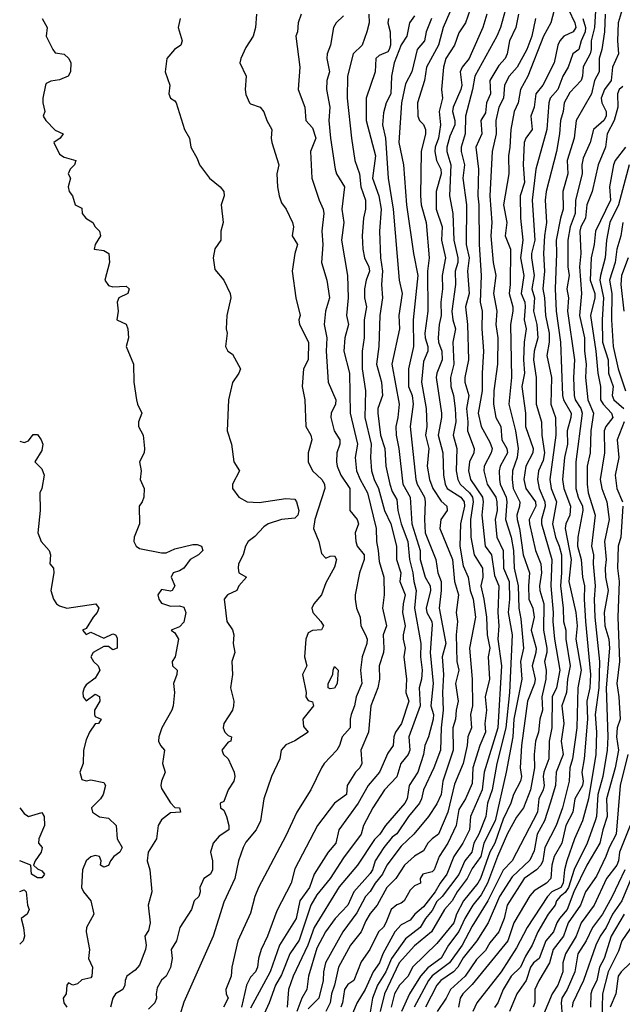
# Model space of a CAD drawing. Header units: metres. Extents: x -51132 to -49532, y -231222 to -229437.
# Tile 322 of 656: x -51132 to -51064, y -229773 to -229662. Entities that reach past the tile are written whole.
import ezdxf

# ---------------------------------------------------------------- set-up
doc = ezdxf.new("R2010")
doc.units = ezdxf.units.M
for name, color, linetype in [('CONTOUR_HALF', 8, 'Continuous'), ('CONTOUR_INDEX', 1, 'Continuous'), ('CONTOUR_INTER', 3, 'Continuous')]:
    doc.layers.add(name, color=color, linetype=linetype)

msp = doc.modelspace()

# ---------------------------------------------------------------- linework, layer by layer
at = {"layer": 'CONTOUR_HALF'}
for points, elevation in [([(-51080.82, -229661.26), (-51081.34, -229662.76), (-51082.08, -229663.89), (-51082.56, -229665.26), (-51083.54, -229666.76), (-51083.82, -229667.76), (-51084.03, -229670.26), (-51083.93, -229671.26), (-51084.3, -229672.76), (-51084.15, -229674.26), (-51084.39, -229675.76), (-51084.76, -229676.76), (-51084.79, -229677.26), (-51084.61, -229678.26), (-51084.11, -229679.26), (-51084.06, -229679.76), (-51084.63, -229681.76), (-51084.65, -229683.76), (-51083.97, -229685.76), (-51084.02, -229687.26), (-51083.58, -229689.26), (-51083.96, -229691.26), (-51083.94, -229692.76), (-51084.13, -229694.26), (-51084.07, -229695.76), (-51084.31, -229696.76), (-51084.42, -229698.26), (-51084.37, -229698.76), (-51083.99, -229699.76), (-51083.96, -229700.76), (-51084.56, -229702.26), (-51084.62, -229702.76), (-51084.02, -229706.76), (-51084.02, -229707.26), (-51084.42, -229709.26), (-51083.9, -229711.26), (-51083.8, -229713.76), (-51083.64, -229714.76), (-51083.41, -229715.26), (-51081.86, -229716.26), (-51081.47, -229716.76), (-51081.43, -229717.26), (-51081.89, -229719.26), (-51081.98, -229721.76), (-51081.58, -229723.97), (-51081.02, -229725.26), (-51080.82, -229726.76), (-51080.48, -229727.76), (-51080.21, -229729.76), (-51080.87, -229733.26), (-51080.58, -229736.76), (-51080.53, -229739.76), (-51080.78, -229740.76), (-51080.64, -229742.26), (-51081.08, -229743.26), (-51081.15, -229744.26), (-51081.58, -229746.26), (-51082.58, -229748.6), (-51083.31, -229751.76), (-51084.36, -229754.26), (-51085.1, -229754.76), (-51085.56, -229755.26), (-51086.08, -229756.12), (-51087.08, -229756.73), (-51088.21, -229757.76), (-51089.17, -229759.26), (-51090.19, -229760.26), (-51091.27, -229762.26), (-51092.08, -229763.19), (-51092.58, -229764.01), (-51093.11, -229765.26), (-51094.3, -229766.76), (-51095.64, -229769.26), (-51096.09, -229771.26), (-51096.44, -229772.26), (-51096.57, -229773.26), (-51097.08, -229774.25)], 62.5), ([(-51076.81, -229661.26), (-51077.38, -229663.26), (-51077.8, -229664.26), (-51080.28, -229668.76), (-51080.54, -229670.26), (-51081.35, -229673.26), (-51081.36, -229675.26), (-51081.82, -229676.76), (-51081.83, -229677.26), (-51081.46, -229678.76), (-51081.65, -229680.26), (-51081.23, -229683.26), (-51081.25, -229687.76), (-51080.91, -229689.26), (-51081.11, -229690.76), (-51080.93, -229693.26), (-51081.34, -229694.76), (-51081.09, -229696.76), (-51080.98, -229700.76), (-51081.42, -229702.76), (-51081.42, -229703.26), (-51080.96, -229704.76), (-51081.21, -229706.26), (-51081.06, -229707.76), (-51081.12, -229708.76), (-51080.37, -229710.76), (-51080.4, -229711.26), (-51080.89, -229712.26), (-51080.98, -229713.26), (-51080.76, -229714.26), (-51079.4, -229716.26), (-51079.34, -229716.76), (-51079.49, -229718.26), (-51079.11, -229721.76), (-51078.4, -229722.76), (-51078.08, -229725.06), (-51077.59, -229726.26), (-51077.7, -229729.26), (-51077.56, -229730.76), (-51077.69, -229732.26), (-51077.29, -229735.26), (-51077.68, -229742.26), (-51079.21, -229747.26), (-51079.47, -229749.26), (-51080.75, -229752.26), (-51080.88, -229753.76), (-51081.64, -229755.26), (-51082.64, -229756.76), (-51083.44, -229758.76), (-51084.2, -229759.76), (-51084.76, -229760.76), (-51086.08, -229762.44), (-51087.03, -229763.26), (-51087.58, -229763.95), (-51088.58, -229764.49), (-51089.31, -229765.26), (-51090.65, -229767.76), (-51091.01, -229768.76), (-51091.75, -229769.76), (-51092.65, -229771.76), (-51093.58, -229773.3), (-51094.58, -229775.76)], 61.5), ([(-51069.71, -229661.26), (-51069, -229662.76), (-51068.9, -229663.26), (-51069.19, -229663.76), (-51070.23, -229664.26), (-51070.7, -229664.76), (-51070.93, -229665.26), (-51071.34, -229667.26), (-51072.63, -229669.76), (-51073.4, -229670.76), (-51073.59, -229672.26), (-51073.98, -229673.26), (-51073.81, -229674.76), (-51074.52, -229675.76), (-51074.72, -229676.26), (-51074.85, -229678.76), (-51074.69, -229680.76), (-51075.18, -229682.26), (-51075.14, -229684.76), (-51074.88, -229687.26), (-51075.14, -229689.26), (-51074.76, -229691.26), (-51075.04, -229693.26), (-51074.65, -229694.26), (-51074.59, -229694.76), (-51074.73, -229696.26), (-51074.49, -229697.26), (-51074.71, -229698.76), (-51074.8, -229700.76), (-51074.68, -229702.26), (-51074.98, -229703.76), (-51074.56, -229706.76), (-51074.56, -229708.26), (-51073.72, -229710.76), (-51073.74, -229711.26), (-51074.52, -229712.76), (-51074.74, -229714.26), (-51074.54, -229715.26), (-51073.43, -229716.76), (-51073.4, -229717.26), (-51074.14, -229718.76), (-51074.12, -229719.26), (-51073.45, -229722.26), (-51072.83, -229723.76), (-51072.75, -229724.76), (-51072.98, -229726.26), (-51072.95, -229726.76), (-51072.52, -229728.26), (-51072.55, -229731.26), (-51072.16, -229733.26), (-51072.16, -229733.76), (-51072.41, -229734.76), (-51072.23, -229735.76), (-51072.29, -229736.76), (-51072.71, -229738.76), (-51072.65, -229740.26), (-51072.97, -229741.26), (-51073.1, -229742.76), (-51073.44, -229743.76), (-51073.59, -229745.26), (-51073.57, -229746.76), (-51074.01, -229749.26), (-51074.79, -229751.26), (-51075.58, -229752.33), (-51076.58, -229754.16), (-51077.74, -229756.76), (-51078.87, -229759.76), (-51079.58, -229761.08), (-51080.52, -229762.26), (-51081.4, -229763.76), (-51082.08, -229765.24), (-51083.25, -229766.76), (-51084.08, -229768.25), (-51085.58, -229769.32), (-51086.42, -229770.26), (-51087.64, -229772.26), (-51088.55, -229774.26)], 59.5), ([(-51066.65, -229660.76), (-51066.78, -229663.26), (-51067.18, -229664.76), (-51067.15, -229665.76), (-51067.27, -229666.26), (-51068.08, -229667.72), (-51068.13, -229668.76), (-51068.31, -229669.26), (-51069.58, -229670.61), (-51070.2, -229671.76), (-51070.32, -229672.76), (-51070.61, -229673.76), (-51070.72, -229675.26), (-51071.08, -229677.26), (-51072.24, -229681.76), (-51072.34, -229682.76), (-51072.19, -229685.26), (-51072.42, -229686.76), (-51072.53, -229688.76), (-51072.42, -229690.76), (-51072.63, -229692.76), (-51072.42, -229693.76), (-51072.31, -229695.76), (-51071.9, -229697.76), (-51071.9, -229698.76), (-51072.16, -229700.26), (-51071.65, -229702.76), (-51071.73, -229705.76), (-51071.2, -229707.26), (-51071.16, -229709.26), (-51071.82, -229714.26), (-51071.68, -229715.26), (-51071.09, -229716.76), (-51071.54, -229719.26), (-51071.2, -229720.76), (-51070.77, -229721.76), (-51070.52, -229722.76), (-51070.5, -229724.76), (-51070.63, -229726.26), (-51070.34, -229728.76), (-51070.3, -229730.26), (-51070.01, -229731.26), (-51070.03, -229732.26), (-51069.55, -229735.26), (-51069.83, -229736.76), (-51069.95, -229738.26), (-51070.46, -229739.76), (-51070.26, -229741.76), (-51070.54, -229743.76), (-51070.34, -229745.26), (-51071.1, -229747.26), (-51071.19, -229748.76), (-51071.77, -229750.76), (-51072.43, -229752.76), (-51073.25, -229754.26), (-51073.58, -229756.13), (-51074.08, -229757.19), (-51076.08, -229759.06), (-51077.51, -229761.26), (-51078.77, -229764.26), (-51080.04, -229766.26), (-51081.58, -229768.2), (-51082.2, -229769.26), (-51082.7, -229769.76), (-51084.12, -229770.76), (-51084.57, -229771.26), (-51085.84, -229773.76)], 58.5), ([(-51063.69, -229661.26), (-51064.12, -229662.76), (-51064.18, -229664.76), (-51064.07, -229666.26), (-51064.77, -229667.76), (-51064.91, -229669.26), (-51065.67, -229670.26), (-51066.04, -229671.26), (-51065.97, -229671.76), (-51065.46, -229672.76), (-51065.47, -229673.26), (-51065.73, -229673.76), (-51066.91, -229674.76), (-51067.27, -229676.26), (-51068.08, -229678.01), (-51068.23, -229678.76), (-51068.17, -229679.76), (-51068.92, -229682.76), (-51068.96, -229684.26), (-51069.53, -229685.76), (-51069.81, -229687.26), (-51069.81, -229690.26), (-51069.65, -229691.26), (-51069.9, -229692.76), (-51069.74, -229693.76), (-51069.82, -229695.26), (-51069.06, -229700.76), (-51069.17, -229702.76), (-51069.07, -229704.76), (-51068.97, -229705.26), (-51068.33, -229706.26), (-51068.17, -229706.76), (-51068.9, -229712.26), (-51068.88, -229715.26), (-51068.63, -229716.26), (-51068.16, -229717.26), (-51068.11, -229717.76), (-51068.68, -229720.76), (-51068.69, -229721.76), (-51068.28, -229723.26), (-51068.16, -229725.26), (-51067.9, -229726.26), (-51067.96, -229727.76), (-51067.8, -229730.26), (-51067.23, -229736.26), (-51067.33, -229737.76), (-51067.64, -229739.26), (-51067.58, -229741.26), (-51067.97, -229745.76), (-51068.21, -229747.26), (-51068.08, -229748.26), (-51068.15, -229748.76), (-51068.99, -229750.26), (-51069.25, -229751.76), (-51070.02, -229753.26), (-51070.47, -229755.26), (-51071.34, -229756.76), (-51071.59, -229757.76), (-51071.73, -229759.26), (-51072.22, -229759.76), (-51073.58, -229760.63), (-51074.08, -229761.21), (-51075.9, -229764.26), (-51076.57, -229766.26), (-51080.58, -229771.22), (-51081.65, -229772.26), (-51081.93, -229772.76), (-51082.13, -229773.76)], 57.5), ([(-51129.05, -229662.26), (-51128.48, -229663.26), (-51128.59, -229664.26), (-51127.84, -229665.76), (-51127.58, -229666.12), (-51126.58, -229666.27), (-51126.04, -229666.76), (-51125.81, -229667.26), (-51125.85, -229668.26), (-51126.12, -229668.76), (-51127.08, -229669.18), (-51128.08, -229669.31), (-51128.58, -229669.58), (-51128.69, -229669.76), (-51128.96, -229671.26), (-51128.99, -229671.76), (-51128.75, -229672.76), (-51128.93, -229673.26), (-51128.62, -229673.76), (-51127.58, -229674.87), (-51126.67, -229675.26), (-51127.03, -229675.76), (-51127.73, -229676.26), (-51127.08, -229677.55), (-51126.58, -229677.89), (-51125.24, -229678.26), (-51125.39, -229678.76), (-51125.89, -229679.26), (-51126.1, -229679.76), (-51125.86, -229680.26), (-51126.12, -229681.26), (-51125.99, -229681.76), (-51125.62, -229682.26), (-51125.31, -229683.26), (-51124.58, -229683.64), (-51124.54, -229684.26), (-51124.14, -229684.76), (-51123.35, -229685.26), (-51123.09, -229685.76), (-51122.58, -229686.26), (-51122.48, -229686.76), (-51123.06, -229687.76), (-51123.19, -229688.26), (-51122.08, -229688.42), (-51121.55, -229688.76), (-51121.45, -229689.76), (-51121.97, -229691.76), (-51121.58, -229692.36), (-51121.08, -229692.52), (-51119.58, -229692.46), (-51119.25, -229692.76), (-51119.39, -229693.26), (-51120.42, -229693.76), (-51120.59, -229694.26), (-51120.48, -229695.26), (-51120.65, -229696.26), (-51119.58, -229696.74), (-51119.4, -229697.26), (-51119.33, -229698.26), (-51119.57, -229699.26), (-51118.74, -229701.26), (-51118.73, -229703.26), (-51118.43, -229705.26), (-51118.32, -229705.76), (-51117.8, -229706.76), (-51118.19, -229707.76), (-51118.2, -229708.26), (-51117.67, -229709.26), (-51117.52, -229710.76), (-51117.54, -229711.26), (-51118.09, -229712.26), (-51117.9, -229713.26), (-51118, -229714.26), (-51117.57, -229715.26), (-51117.59, -229716.26), (-51117.76, -229716.76), (-51118.13, -229717.26), (-51118.09, -229719.26), (-51118.67, -229720.76), (-51118.72, -229721.26), (-51118.45, -229721.76), (-51118.08, -229722.04), (-51115.58, -229722.53), (-51115.08, -229722.51), (-51114.08, -229722.06), (-51112.08, -229721.57), (-51111.58, -229721.57), (-51111.08, -229721.76), (-51110.95, -229722.26), (-51111.44, -229722.76), (-51112.35, -229723.26), (-51113.08, -229724.25), (-51113.58, -229724.55), (-51114.27, -229724.76), (-51114.51, -229725.26), (-51114.11, -229726.26), (-51114.38, -229726.76), (-51114.58, -229726.86), (-51115.58, -229726.64), (-51116, -229727.26), (-51115.91, -229727.76), (-51115.58, -229728.19), (-51114.58, -229728.54), (-51113.58, -229728.48), (-51113.08, -229728.66), (-51112.86, -229729.26), (-51113.08, -229730.34), (-51113.58, -229730.85), (-51114.5, -229731.26), (-51114.08, -229731.53), (-51113.7, -229732.26), (-51114.05, -229734.26), (-51114.39, -229734.76), (-51114.36, -229735.26), (-51113.84, -229735.76), (-51113.86, -229736.26), (-51114.24, -229737.26), (-51114.14, -229738.26), (-51114.28, -229739.76), (-51114.43, -229740.26), (-51115.55, -229742.26), (-51115.91, -229743.26), (-51115.95, -229743.76), (-51115.7, -229744.26), (-51115.25, -229744.76), (-51115.47, -229746.26), (-51115.17, -229747.26), (-51115.58, -229748.26), (-51115.68, -229748.76), (-51115.58, -229749.1), (-51114.58, -229750.71), (-51114.08, -229751.25), (-51113.55, -229751.26), (-51113.47, -229751.76), (-51114.58, -229751.86), (-51115.58, -229752.65), (-51115.98, -229753.26), (-51116.17, -229754.76), (-51117.09, -229756.26), (-51117.22, -229757.26), (-51116.93, -229758.26), (-51116.69, -229760.76), (-51117.09, -229762.26), (-51116.89, -229764.26), (-51117.08, -229765.1), (-51117.46, -229765.76), (-51117.34, -229766.76), (-51117.41, -229767.26), (-51118.08, -229769.01), (-51118.58, -229769.59), (-51119.49, -229770.26), (-51119.69, -229770.76), (-51119.72, -229771.26), (-51119.96, -229771.76), (-51120.79, -229772.26), (-51121.08, -229772.75), (-51121.36, -229773.76)], 67.5), ([(-51104.9, -229661.76), (-51104.99, -229663.26), (-51105.26, -229664.26), (-51106.08, -229665.54), (-51106.65, -229666.76), (-51106.75, -229667.26), (-51106.05, -229668.76), (-51106.16, -229670.26), (-51106.08, -229670.83), (-51105.69, -229671.76), (-51105.58, -229671.89), (-51104.48, -229672.26), (-51104.08, -229672.8), (-51103.73, -229673.76), (-51103.15, -229674.76), (-51103.25, -229675.76), (-51103.16, -229676.26), (-51102.39, -229678.76), (-51102.58, -229679.76), (-51102.52, -229681.26), (-51102.33, -229682.26), (-51102.08, -229683.03), (-51101.55, -229683.76), (-51100.82, -229685.26), (-51100.72, -229685.76), (-51100.88, -229686.76), (-51100.26, -229687.76), (-51100.57, -229688.76), (-51100.86, -229690.76), (-51100.47, -229693.76), (-51099.96, -229695.76), (-51100.13, -229696.26), (-51100.06, -229696.76), (-51099.03, -229698.76), (-51099.06, -229700.76), (-51099.6, -229701.76), (-51099.75, -229703.76), (-51099.45, -229705.26), (-51099.34, -229708.26), (-51098.75, -229709.26), (-51098.64, -229709.76), (-51099.05, -229711.26), (-51099.05, -229712.26), (-51098.58, -229713.26), (-51097.54, -229714.26), (-51097.23, -229714.76), (-51097.18, -229715.26), (-51098.33, -229718.76), (-51098.45, -229719.76), (-51097.88, -229721.26), (-51097.58, -229722.61), (-51097.08, -229723.13), (-51096.58, -229722.89), (-51096.08, -229722.86), (-51095.88, -229723.26), (-51096.08, -229724.12), (-51097.08, -229725.91), (-51097.58, -229727.26), (-51098.43, -229728.26), (-51098.66, -229728.76), (-51098.55, -229729.26), (-51097.65, -229730.26), (-51097.35, -229730.76), (-51097.58, -229731.21), (-51098.58, -229731.29), (-51099.08, -229731.56), (-51099.32, -229732.26), (-51099.48, -229734.26), (-51099.23, -229735.26), (-51099.71, -229736.26), (-51099.3, -229738.26), (-51099.31, -229738.76), (-51099.08, -229739.17), (-51098.58, -229739.34), (-51098.45, -229739.76), (-51099.65, -229741.26), (-51099.58, -229742.1), (-51099.06, -229742.76), (-51100.58, -229743.73), (-51101.58, -229744.17), (-51102.1, -229744.76), (-51102.26, -229745.76), (-51103.18, -229747.76), (-51104.08, -229750.26), (-51104.45, -229752.76), (-51104.91, -229753.76), (-51106.08, -229755.15), (-51106.39, -229755.76), (-51106.93, -229757.26), (-51107.33, -229759.26), (-51108.58, -229761.92), (-51109.79, -229765.76), (-51113.08, -229773.21), (-51113.58, -229774.76)], 66.5), ([(-51095.08, -229661.95), (-51095.91, -229662.76), (-51096.2, -229663.26), (-51096.54, -229665.26), (-51096.91, -229666.26), (-51096.95, -229666.76), (-51096.66, -229668.26), (-51096.95, -229669.26), (-51097.01, -229670.26), (-51096.64, -229672.26), (-51096.74, -229673.76), (-51096.53, -229675.76), (-51096.02, -229679.26), (-51095.86, -229679.76), (-51094.97, -229681.26), (-51095.28, -229683.76), (-51095.04, -229685.26), (-51095.29, -229687.26), (-51094.65, -229691.26), (-51094.56, -229693.76), (-51094.76, -229695.76), (-51094.52, -229696.76), (-51094.94, -229698.26), (-51095.05, -229699.76), (-51094.41, -229702.26), (-51094.34, -229706.76), (-51093.51, -229710.26), (-51093.75, -229711.76), (-51093.61, -229713.26), (-51093.22, -229714.26), (-51092.36, -229715.76), (-51091.41, -229719.76), (-51091.37, -229721.26), (-51091.16, -229722.26), (-51091.08, -229723.51), (-51090.54, -229725.26), (-51090.49, -229727.26), (-51090.7, -229728.76), (-51090.24, -229730.76), (-51090.6, -229731.76), (-51090.54, -229733.26), (-51090.59, -229733.76), (-51091.08, -229735.26), (-51091.01, -229736.76), (-51091.21, -229737.76), (-51092, -229739.76), (-51092.27, -229742.76), (-51093.13, -229744.76), (-51093.01, -229746.26), (-51093.25, -229746.76), (-51093.74, -229747.26), (-51094.66, -229748.76), (-51094.76, -229749.76), (-51096.08, -229750.74), (-51098.03, -229753.26), (-51100.58, -229758.16), (-51101, -229759.76), (-51102.58, -229762.88), (-51103.65, -229765.76), (-51104.35, -229767.26), (-51104.66, -229768.26), (-51104.77, -229769.26), (-51104.99, -229769.76), (-51105.58, -229770.39), (-51106.03, -229771.26), (-51106.58, -229773.76)], 65.5), ([(-51090, -229662.26), (-51090.07, -229662.76), (-51089.84, -229663.76), (-51089.79, -229665.26), (-51089.92, -229665.76), (-51090.08, -229666), (-51091.08, -229666.42), (-51091.44, -229666.76), (-51091.53, -229668.26), (-51092.51, -229671.26), (-51092.53, -229673.76), (-51091.49, -229677.76), (-51091.8, -229680.26), (-51091.1, -229682.26), (-51090.83, -229683.76), (-51091.03, -229686.26), (-51090.91, -229689.26), (-51090.68, -229690.76), (-51090.8, -229692.26), (-51090.7, -229693.76), (-51090.98, -229695.76), (-51091.11, -229699.26), (-51091.38, -229701.26), (-51090.81, -229703.26), (-51090.7, -229704.76), (-51091.21, -229706.26), (-51091.23, -229706.76), (-51090.9, -229709.26), (-51090.44, -229710.76), (-51090.32, -229712.76), (-51089.87, -229714.76), (-51089.58, -229715.62), (-51089.08, -229716.49), (-51088.94, -229717.76), (-51088.59, -229719.26), (-51087.84, -229721.26), (-51087.66, -229723.26), (-51087.25, -229724.76), (-51087.17, -229725.76), (-51086.89, -229726.76), (-51087.09, -229728.76), (-51086.37, -229732.76), (-51086.41, -229734.26), (-51086.22, -229735.76), (-51086.29, -229736.76), (-51086.56, -229737.76), (-51086.43, -229739.76), (-51087.73, -229743.26), (-51087.59, -229744.76), (-51087.78, -229745.26), (-51088.62, -229746.26), (-51089.08, -229747.78), (-51090.45, -229749.26), (-51091.76, -229751.26), (-51092.82, -229753.26), (-51093.08, -229754.26), (-51095.08, -229756.91), (-51096.58, -229759.26), (-51098.08, -229761.09), (-51098.76, -229762.26), (-51100.08, -229766.22), (-51101.15, -229767.76), (-51102.08, -229770.13), (-51102.74, -229771.26), (-51103.45, -229773.26), (-51104.38, -229775.26)], 64.5), ([(-51085.18, -229662.26), (-51085.76, -229663.76), (-51085.96, -229664.76), (-51086.79, -229665.76), (-51087.38, -229668.26), (-51088.08, -229669.62), (-51088.56, -229671.76), (-51088.84, -229676.26), (-51088.31, -229678.76), (-51087.97, -229683.26), (-51087.19, -229688.76), (-51086.71, -229691.26), (-51087.22, -229696.26), (-51087.2, -229699.26), (-51087.75, -229701.76), (-51087.76, -229703.76), (-51087.35, -229704.76), (-51087.24, -229705.76), (-51087.55, -229708.26), (-51086.93, -229714.26), (-51086.79, -229714.76), (-51085.97, -229716.26), (-51085.86, -229716.76), (-51085.95, -229718.76), (-51085.87, -229720.26), (-51084.67, -229723.26), (-51084.44, -229724.76), (-51084.09, -229725.76), (-51084.08, -229726.76), (-51084.31, -229728.76), (-51083.56, -229732.76), (-51083.96, -229734.26), (-51083.81, -229736.26), (-51083.92, -229738.26), (-51083.83, -229740.26), (-51084.09, -229742.26), (-51084.14, -229744.76), (-51084.9, -229746.76), (-51086.08, -229749.26), (-51086.3, -229750.26), (-51086.53, -229750.76), (-51087.77, -229752.26), (-51089.08, -229754.21), (-51089.58, -229754.6), (-51090.53, -229755.76), (-51091.52, -229757.26), (-51091.8, -229758.26), (-51092.08, -229758.7), (-51093.93, -229760.76), (-51094.59, -229762.26), (-51096.02, -229763.76), (-51097.13, -229765.26), (-51098.08, -229767.1), (-51099.03, -229770.26), (-51099.23, -229771.76), (-51099.79, -229772.76), (-51100.33, -229774.26)], 63.5), ([(-51073.43, -229662.26), (-51073.86, -229664.26), (-51074.42, -229665.76), (-51075.52, -229667.76), (-51076.41, -229668.76), (-51076.93, -229669.76), (-51077.05, -229671.26), (-51077.58, -229672.26), (-51077.91, -229673.76), (-51077.88, -229675.26), (-51078.34, -229677.26), (-51078.57, -229682.26), (-51078.38, -229685.26), (-51078.48, -229686.76), (-51078.21, -229689.76), (-51077.92, -229691.26), (-51078.17, -229693.26), (-51077.8, -229695.26), (-51077.9, -229696.76), (-51077.68, -229698.26), (-51077.73, -229701.26), (-51078.15, -229704.26), (-51078.19, -229705.76), (-51077.92, -229707.26), (-51077.34, -229708.26), (-51077.24, -229709.76), (-51076.69, -229710.76), (-51076.6, -229711.26), (-51077.43, -229712.76), (-51077.55, -229713.26), (-51077.51, -229714.26), (-51077.44, -229714.76), (-51076.74, -229716.26), (-51076.67, -229716.76), (-51076.81, -229718.76), (-51076.2, -229720.76), (-51075.93, -229722.26), (-51075.86, -229724.26), (-51075.39, -229726.26), (-51075.33, -229728.76), (-51075.08, -229729.96), (-51074.79, -229733.26), (-51075.14, -229734.76), (-51075, -229736.76), (-51075.87, -229741.26), (-51076.01, -229743.26), (-51076.74, -229747.26), (-51078, -229752.76), (-51079.26, -229755.26), (-51079.59, -229756.76), (-51080.58, -229758.12), (-51081.13, -229759.26), (-51082.26, -229760.76), (-51082.84, -229761.76), (-51083.7, -229762.76), (-51085.15, -229765.26), (-51087.08, -229766.83), (-51088.82, -229768.76), (-51090.46, -229772.26), (-51090.94, -229774.26)], 60.5), ([(-51063.31, -229676.76), (-51064.47, -229678.26), (-51064.65, -229678.76), (-51065.1, -229681.26), (-51064.99, -229682.76), (-51066.69, -229686.26), (-51066.81, -229687.76), (-51067.18, -229689.26), (-51067.27, -229691.76), (-51066.77, -229693.26), (-51066.76, -229693.76), (-51067.24, -229695.76), (-51066.64, -229699.76), (-51066.43, -229702.26), (-51066.13, -229703.76), (-51066.11, -229705.26), (-51065.8, -229705.76), (-51064.86, -229706.76), (-51064.73, -229707.26), (-51065.5, -229708.26), (-51065.71, -229708.76), (-51065.65, -229711.26), (-51066.17, -229714.26), (-51065.97, -229715.26), (-51065.41, -229716.76), (-51065.12, -229718.76), (-51065.65, -229721.26), (-51065.46, -229723.26), (-51065.59, -229724.26), (-51065.54, -229725.26), (-51065.25, -229726.76), (-51065.7, -229729.26), (-51065.63, -229730.76), (-51065.19, -229732.26), (-51065.1, -229733.26), (-51065.48, -229737.76), (-51065.29, -229743.26), (-51065.36, -229744.76), (-51065.86, -229747.76), (-51066.41, -229749.76), (-51066.57, -229752.26), (-51066.72, -229752.76), (-51067.6, -229755.26), (-51069.08, -229758.23), (-51069.71, -229760.26), (-51070.08, -229760.81), (-51070.67, -229761.26), (-51071.07, -229761.76), (-51071.23, -229762.26), (-51072, -229763.26), (-51073.17, -229765.26), (-51073.81, -229766.76), (-51074.58, -229768.02), (-51075.14, -229769.26), (-51076.17, -229770.26), (-51077.1, -229771.76), (-51077.67, -229773.26), (-51078.08, -229773.8)], 56.5), ([(-51063.59, -229685.26), (-51063.82, -229686.76), (-51064.29, -229688.26), (-51064.48, -229689.76), (-51065.09, -229691.76), (-51064.82, -229693.26), (-51064.88, -229696.26), (-51064.7, -229699.26), (-51064.12, -229701.76), (-51063.3, -229704.26)], 55.5), ([(-51096.26, -229735.76), (-51096.08, -229735.34), (-51095.69, -229735.76), (-51095.78, -229737.26), (-51096.08, -229737.79), (-51096.58, -229737.85), (-51096.82, -229737.76), (-51096.82, -229737.26), (-51096.28, -229736.26), (-51096.26, -229735.76)], 66.5), ([(-51063.03, -229745.26), (-51063.89, -229748.76), (-51064.36, -229754.26), (-51065.15, -229755.76), (-51065.5, -229756.76), (-51066.58, -229758.97), (-51067.82, -229760.76), (-51068.36, -229762.26), (-51069.76, -229764.26), (-51070.3, -229765.76), (-51071.46, -229767.26), (-51071.87, -229768.76), (-51073.08, -229770.78), (-51073.5, -229771.76), (-51073.51, -229773.26), (-51073.69, -229773.76)], 55.5), ([(-51131.58, -229751.28), (-51131.08, -229751.9), (-51130.58, -229752.26), (-51129.08, -229751.81), (-51128.84, -229752.26), (-51128.8, -229753.26), (-51129.44, -229754.76), (-51129.46, -229755.26), (-51129.05, -229755.76), (-51129.08, -229755.94), (-51129.15, -229756.26), (-51129.85, -229757.26), (-51130.01, -229757.76), (-51129.58, -229758.15), (-51129.08, -229758.38), (-51128.8, -229758.76), (-51129.08, -229759.17), (-51129.58, -229759.19), (-51130.24, -229758.76), (-51130.32, -229757.76), (-51131.58, -229757.25)], 68.5), ([(-51063.39, -229758.26), (-51064.81, -229761.26), (-51065.88, -229763.26), (-51067, -229764.76), (-51067.72, -229766.26), (-51068.68, -229767.76), (-51069.02, -229769.76), (-51069.89, -229771.76), (-51070.46, -229772.76), (-51070.55, -229773.26), (-51070.42, -229774.76)], 54.5), ([(-51131.58, -229760.72), (-51131.08, -229760.54), (-51130.84, -229760.76), (-51130.72, -229762.26), (-51130.53, -229762.76), (-51130.75, -229763.26), (-51131.43, -229763.76), (-51131.14, -229764.76), (-51131.04, -229765.76), (-51131.18, -229766.26), (-51131.58, -229766.65)], 68.5), ([(-51063.46, -229763.26), (-51064.91, -229765.76), (-51065.7, -229768.26), (-51066.21, -229769.26), (-51066.52, -229770.76), (-51067.04, -229771.76), (-51067.2, -229772.26), (-51067.25, -229773.76)], 53.5), ([(-51062.74, -229768.76), (-51063.77, -229769.76), (-51064.12, -229770.26), (-51064.38, -229772.26), (-51065.02, -229773.76)], 52.5)]:
    msp.add_lwpolyline(points, dxfattribs=dict(at, elevation=elevation))
at = {"layer": 'CONTOUR_INDEX'}
for points, elevation in [([(-51070.58, -229658.43), (-51071.73, -229662.76), (-51072.53, -229664.26), (-51074.31, -229668.76), (-51075.14, -229670.26), (-51075.41, -229671.76), (-51075.86, -229672.76), (-51076.22, -229674.76), (-51076.32, -229676.76), (-51076.49, -229677.76), (-51076.43, -229679.76), (-51077.03, -229683.26), (-51076.69, -229685.26), (-51076.87, -229686.76), (-51076.26, -229688.26), (-51076.29, -229692.26), (-51076.42, -229693.26), (-51076.01, -229694.76), (-51075.98, -229695.26), (-51076.26, -229696.76), (-51076.13, -229702.76), (-51076.45, -229705.76), (-51075.68, -229708.76), (-51075.39, -229710.76), (-51075.5, -229711.76), (-51076.04, -229713.26), (-51076.09, -229714.26), (-51075.94, -229715.26), (-51075.2, -229716.76), (-51075.23, -229717.26), (-51075.55, -229718.26), (-51075.5, -229718.76), (-51075.24, -229719.76), (-51074.85, -229722.76), (-51074.12, -229724.76), (-51074.24, -229726.26), (-51074.19, -229727.76), (-51073.75, -229728.76), (-51073.59, -229729.76), (-51073.92, -229731.26), (-51073.38, -229733.26), (-51073.4, -229733.76), (-51073.81, -229735.26), (-51073.48, -229736.76), (-51073.56, -229737.26), (-51074.34, -229739.26), (-51075.03, -229744.26), (-51075.18, -229746.76), (-51075.01, -229747.76), (-51075.12, -229748.26), (-51075.92, -229749.76), (-51076.21, -229750.76), (-51077.08, -229752.56), (-51078.03, -229755.26), (-51078.57, -229756.26), (-51079.65, -229759.26), (-51079.94, -229759.76), (-51081.55, -229761.76), (-51082.35, -229763.26), (-51082.64, -229764.26), (-51084.58, -229766.56), (-51087.31, -229769.26), (-51087.8, -229770.26), (-51088.76, -229771.26), (-51089.34, -229772.26), (-51089.72, -229773.76)], 60), ([(-51092.23, -229661.76), (-51092.18, -229662.76), (-51092.44, -229663.76), (-51092.97, -229665.26), (-51094.01, -229666.26), (-51094.63, -229668.76), (-51094.67, -229671.26), (-51094.19, -229675.76), (-51093.79, -229678.26), (-51093.29, -229679.76), (-51093.12, -229681.26), (-51092.61, -229682.76), (-51092.61, -229683.76), (-51092.83, -229684.76), (-51092.97, -229686.76), (-51092.92, -229688.26), (-51092.71, -229689.26), (-51092.22, -229690.26), (-51092.16, -229690.76), (-51092.53, -229691.76), (-51092.72, -229692.76), (-51092.72, -229693.76), (-51092.49, -229694.76), (-51092.74, -229696.26), (-51092.74, -229698.26), (-51092.97, -229699.76), (-51092.99, -229701.76), (-51092.61, -229704.26), (-51092.69, -229707.26), (-51091.98, -229710.26), (-51092.05, -229711.76), (-51091.91, -229713.26), (-51091.62, -229714.26), (-51091.14, -229715.26), (-51090.46, -229717.76), (-51089.73, -229719.26), (-51089.12, -229721.76), (-51089.11, -229723.26), (-51088.62, -229724.76), (-51088.72, -229725.76), (-51088.13, -229727.26), (-51088.36, -229728.26), (-51088.43, -229729.26), (-51088.12, -229730.76), (-51088.35, -229731.76), (-51088.37, -229732.26), (-51088.13, -229733.26), (-51088.3, -229734.26), (-51087.98, -229736.76), (-51088.04, -229738.26), (-51087.7, -229739.26), (-51088.54, -229741.76), (-51089.23, -229742.76), (-51089.42, -229743.26), (-51089.47, -229744.26), (-51090.08, -229745.1), (-51091.04, -229747.26), (-51092.29, -229748.76), (-51093.43, -229750.76), (-51095.6, -229753.76), (-51095.94, -229755.26), (-51096.81, -229756.26), (-51098.38, -229758.76), (-51098.91, -229760.26), (-51100.01, -229761.76), (-51100.43, -229763.76), (-51102.28, -229766.76), (-51103.36, -229769.76), (-51105.58, -229773.87)], 65), ([(-51062.98, -229689.26), (-51063.76, -229691.26), (-51063.83, -229692.26), (-51063.5, -229695.26)], 55), ([(-51062.78, -229753.26), (-51063.97, -229756.26), (-51064.09, -229757.26), (-51064.27, -229757.76), (-51065.43, -229759.26), (-51066.82, -229762.26), (-51068.29, -229764.26), (-51068.86, -229765.76), (-51070.07, -229767.76), (-51070.36, -229768.76), (-51070.35, -229769.76), (-51070.91, -229771.26), (-51071.58, -229772.26), (-51073.01, -229775.76)], 55)]:
    msp.add_lwpolyline(points, dxfattribs=dict(at, elevation=elevation))
at = {"layer": 'CONTOUR_INTER'}
for points, elevation in [([(-51082.34, -229659.76), (-51083.86, -229663.26), (-51084.36, -229665.26), (-51085.72, -229667.76), (-51085.95, -229669.26), (-51086.73, -229671.76), (-51086.71, -229673.26), (-51086.52, -229673.76), (-51086.08, -229674.23), (-51085.85, -229674.76), (-51085.83, -229675.26), (-51086.33, -229677.26), (-51086.42, -229682.26), (-51086.33, -229683.26), (-51085.76, -229685.26), (-51085.42, -229689.26), (-51085.6, -229690.76), (-51085.59, -229695.26), (-51085.9, -229697.76), (-51085.88, -229698.26), (-51085.58, -229699.26), (-51085.58, -229699.76), (-51086.08, -229700.94), (-51086.28, -229703.26), (-51085.76, -229706.26), (-51085.69, -229708.26), (-51085.83, -229709.26), (-51085.47, -229710.76), (-51085.64, -229712.76), (-51085.39, -229714.26), (-51085.01, -229715.26), (-51084.08, -229716.7), (-51083.45, -229717.26), (-51083.38, -229717.76), (-51084.13, -229718.76), (-51084.22, -229719.76), (-51082.79, -229723.26), (-51082.58, -229725.76), (-51082.12, -229727.26), (-51082.37, -229729.26), (-51082.23, -229730.26), (-51082.4, -229731.76), (-51082.31, -229734.76), (-51082.08, -229735.76), (-51082.44, -229737.26), (-51082.14, -229739.26), (-51082.39, -229740.26), (-51082.47, -229741.26), (-51082.77, -229742.26), (-51082.72, -229744.76), (-51083.89, -229748.26), (-51084.07, -229749.76), (-51084.58, -229750.83), (-51085.52, -229752.26), (-51087.17, -229754.26), (-51088.58, -229755.6), (-51090.21, -229757.76), (-51090.68, -229758.76), (-51091.52, -229759.76), (-51092.08, -229760.71), (-51092.61, -229761.26), (-51093.58, -229763.11), (-51095.14, -229765.26), (-51097.11, -229768.76), (-51097.35, -229769.76), (-51097.39, -229770.76), (-51097.86, -229772.76), (-51099.08, -229773.96)], 63), ([(-51113.5, -229662.26), (-51113.72, -229663.26), (-51113.26, -229664.76), (-51113.41, -229665.26), (-51114.14, -229665.76), (-51115.01, -229666.76), (-51115.19, -229668.26), (-51114.65, -229669.76), (-51114.77, -229670.76), (-51114.58, -229671.25), (-51114.08, -229671.54), (-51113.93, -229671.76), (-51112.99, -229674.76), (-51112.43, -229675.76), (-51112.28, -229676.76), (-51111.58, -229678.04), (-51111.33, -229678.76), (-51110.17, -229680.26), (-51108.97, -229681.26), (-51108.59, -229681.76), (-51108.53, -229682.26), (-51108.87, -229683.26), (-51108.66, -229685.26), (-51108.9, -229686.26), (-51108.92, -229687.26), (-51109.58, -229688.25), (-51109.79, -229689.26), (-51109.58, -229690.58), (-51108.58, -229691.76), (-51107.85, -229693.26), (-51107.77, -229693.76), (-51108.22, -229695.76), (-51108.29, -229697.26), (-51108.18, -229697.76), (-51108.39, -229699.26), (-51108.13, -229699.76), (-51107.58, -229700.11), (-51106.71, -229701.76), (-51106.88, -229702.26), (-51107.58, -229703.31), (-51108.04, -229705.26), (-51108.19, -229708.76), (-51107.71, -229710.26), (-51107.45, -229712.26), (-51106.8, -229713.26), (-51107.58, -229714.76), (-51107.59, -229715.26), (-51106.89, -229716.26), (-51105.95, -229716.76), (-51104.58, -229716.84), (-51101.58, -229716.38), (-51100.58, -229716.46), (-51100.38, -229716.76), (-51100.12, -229717.76), (-51100.22, -229718.26), (-51100.58, -229718.6), (-51102.08, -229718.75), (-51103.58, -229719.26), (-51104.08, -229719.58), (-51105.08, -229720.67), (-51105.82, -229721.26), (-51106.12, -229721.76), (-51106.4, -229722.76), (-51106.93, -229723.76), (-51106.96, -229724.26), (-51106.89, -229724.76), (-51106.03, -229725.26), (-51106.88, -229726.26), (-51107.12, -229726.76), (-51108.15, -229727.26), (-51108.53, -229727.76), (-51108.22, -229730.26), (-51107.58, -229731.22), (-51107.46, -229731.76), (-51107.53, -229732.76), (-51107.33, -229733.76), (-51107.68, -229734.76), (-51107.6, -229736.26), (-51107.82, -229737.76), (-51107.43, -229739.26), (-51107.48, -229739.76), (-51107.61, -229740.26), (-51108.57, -229741.76), (-51108.64, -229742.26), (-51108.45, -229742.76), (-51108.08, -229743.11), (-51107.69, -229743.26), (-51107.78, -229743.76), (-51108.08, -229743.86), (-51108.78, -229744.76), (-51108.6, -229745.26), (-51108.08, -229745.76), (-51107.41, -229747.26), (-51107.32, -229747.76), (-51107.45, -229748.26), (-51108.07, -229749.26), (-51108.58, -229750.55), (-51108.98, -229750.76), (-51108.96, -229751.26), (-51108.58, -229751.55), (-51108.26, -229752.26), (-51107.99, -229753.26), (-51108, -229753.76), (-51109.08, -229754.48), (-51109.79, -229755.26), (-51110.08, -229756.26), (-51109.84, -229757.26), (-51109.85, -229758.26), (-51110.08, -229758.75), (-51110.81, -229759.26), (-51111.27, -229760.26), (-51111.24, -229760.76), (-51111.4, -229761.26), (-51111.93, -229761.76), (-51112.23, -229762.76), (-51113.53, -229764.76), (-51113.92, -229766.26), (-51114.52, -229767.26), (-51114.4, -229768.26), (-51114.58, -229769.29), (-51115.08, -229770.28), (-51115.58, -229770.73), (-51116.08, -229771.59), (-51116.21, -229772.26), (-51116.16, -229772.76), (-51116.35, -229773.26), (-51117.08, -229773.97)], 67), ([(-51099.84, -229661.76), (-51100.2, -229662.76), (-51100.26, -229663.76), (-51100.46, -229664.26), (-51100, -229667.76), (-51100.18, -229670.26), (-51099.43, -229672.26), (-51099.31, -229673.76), (-51098.58, -229674.58), (-51098.21, -229675.76), (-51098.82, -229677.26), (-51098.64, -229680.26), (-51097.84, -229682.76), (-51097.36, -229683.76), (-51097.29, -229684.26), (-51097.52, -229686.26), (-51097.41, -229687.76), (-51097.57, -229689.76), (-51096.97, -229691.76), (-51096.66, -229693.76), (-51097.12, -229695.26), (-51097.28, -229696.76), (-51096.95, -229698.26), (-51097.03, -229699.76), (-51096.81, -229703.26), (-51095.93, -229705.26), (-51096, -229705.76), (-51096.49, -229706.76), (-51096.5, -229707.26), (-51096.13, -229708.76), (-51095.51, -229709.76), (-51095.49, -229710.26), (-51095.85, -229711.26), (-51095.87, -229712.26), (-51095.8, -229712.76), (-51095.4, -229713.76), (-51094.38, -229715.26), (-51094.38, -229717.76), (-51093.53, -229718.76), (-51093.38, -229719.26), (-51093.78, -229720.26), (-51093.7, -229721.26), (-51093.53, -229721.76), (-51092.74, -229722.76), (-51092.75, -229723.26), (-51093.28, -229724.76), (-51093.78, -229727.26), (-51093.76, -229727.76), (-51093.6, -229728.76), (-51093.22, -229729.76), (-51093.13, -229730.76), (-51092.59, -229731.76), (-51092.42, -229732.26), (-51092.44, -229732.76), (-51092.99, -229734.26), (-51093.15, -229735.76), (-51093.01, -229737.26), (-51093.66, -229738.76), (-51093.86, -229739.76), (-51094.22, -229740.76), (-51094.34, -229741.26), (-51094.33, -229742.26), (-51095.23, -229743.26), (-51095.53, -229744.26), (-51095.83, -229744.76), (-51097.26, -229746.26), (-51097.58, -229746.75), (-51098.75, -229749.26), (-51100.36, -229751.76), (-51101.58, -229754.42), (-51104.66, -229760.26), (-51105.07, -229761.26), (-51105.58, -229763.17), (-51106.99, -229766.26), (-51107.67, -229769.26), (-51107.76, -229770.26), (-51108.33, -229771.76), (-51108.3, -229772.26), (-51108.09, -229772.76), (-51108.62, -229773.76)], 66), ([(-51087.08, -229661.97), (-51087.63, -229662.76), (-51087.96, -229664.26), (-51088.58, -229665.21), (-51089.36, -229667.26), (-51089.66, -229668.76), (-51089.73, -229670.76), (-51090.28, -229671.76), (-51090.58, -229672.88), (-51090.68, -229674.26), (-51090.34, -229675.76), (-51090.03, -229680.26), (-51089.47, -229683.76), (-51088.79, -229691.76), (-51088.46, -229693.26), (-51088.83, -229695.76), (-51088.76, -229697.26), (-51089.63, -229701.26), (-51088.82, -229705.76), (-51088.95, -229707.26), (-51089.17, -229708.26), (-51089.14, -229709.26), (-51088.85, -229710.76), (-51088.41, -229714.76), (-51087.57, -229716.26), (-51087.39, -229719.26), (-51086.44, -229722.26), (-51086.46, -229723.26), (-51085.88, -229725.26), (-51085.33, -229726.26), (-51085.27, -229726.76), (-51085.78, -229728.76), (-51085.68, -229729.26), (-51085.12, -229730.26), (-51085.08, -229730.65), (-51085.32, -229733.76), (-51084.99, -229737.26), (-51085.24, -229739.76), (-51084.94, -229740.76), (-51084.97, -229741.26), (-51085.5, -229743.26), (-51085.9, -229744.26), (-51086.06, -229745.26), (-51086.69, -229747.26), (-51087.67, -229748.76), (-51087.89, -229750.26), (-51088.18, -229750.76), (-51090.33, -229753.26), (-51090.98, -229754.26), (-51091.58, -229754.84), (-51093.51, -229757.76), (-51095.58, -229760.2), (-51098.39, -229764.76), (-51099.11, -229766.76), (-51100.76, -229770.26), (-51101.3, -229771.76), (-51101.43, -229773.76)], 64), ([(-51078.91, -229661.76), (-51079.38, -229663.26), (-51080.68, -229666.26), (-51080.93, -229666.76), (-51081.72, -229667.76), (-51081.92, -229668.26), (-51081.76, -229669.76), (-51081.86, -229670.26), (-51082.72, -229672.26), (-51082.78, -229672.76), (-51082.52, -229673.76), (-51082.52, -229674.26), (-51083.08, -229675.54), (-51083.43, -229676.76), (-51083.42, -229677.26), (-51082.99, -229678.76), (-51083.14, -229682.26), (-51082.77, -229684.26), (-51082.66, -229687.26), (-51082.19, -229689.26), (-51082.19, -229689.76), (-51082.5, -229690.76), (-51082.45, -229692.26), (-51082.87, -229695.26), (-51082.76, -229696.26), (-51082.47, -229697.26), (-51082.75, -229698.76), (-51082.63, -229701.26), (-51083.04, -229702.76), (-51082.99, -229703.76), (-51082.69, -229704.76), (-51082.5, -229706.26), (-51082.43, -229707.76), (-51082.72, -229709.26), (-51082.3, -229710.76), (-51082.37, -229713.26), (-51082.2, -229714.26), (-51081.94, -229714.76), (-51080.88, -229715.76), (-51080.53, -229716.26), (-51080.46, -229716.76), (-51080.77, -229718.76), (-51080.74, -229720.76), (-51080.36, -229722.76), (-51079.41, -229724.26), (-51079.37, -229725.26), (-51079.61, -229726.26), (-51079.26, -229727.76), (-51078.98, -229729.76), (-51078.88, -229731.76), (-51078.6, -229733.26), (-51078.77, -229734.26), (-51078.61, -229736.76), (-51079.1, -229738.76), (-51078.98, -229740.26), (-51079.17, -229741.76), (-51079.08, -229742.76), (-51079.73, -229744.26), (-51080.51, -229746.76), (-51080.58, -229748.54), (-51081.34, -229750.26), (-51082.08, -229751.47), (-51082.38, -229753.26), (-51083.33, -229755.26), (-51084.31, -229756.76), (-51084.86, -229758.26), (-51085.08, -229758.48), (-51086.14, -229758.76), (-51086.43, -229759.26), (-51086.39, -229759.76), (-51087.08, -229760.09), (-51087.58, -229760.57), (-51088.23, -229761.76), (-51088.58, -229762.04), (-51089.08, -229762.2), (-51089.71, -229762.76), (-51090.3, -229764.26), (-51090.58, -229764.73), (-51091.12, -229765.26), (-51092.11, -229767.26), (-51093.08, -229768.65), (-51093.93, -229770.76), (-51094.58, -229771.21), (-51094.98, -229771.76), (-51095.18, -229773.26), (-51095.39, -229773.76)], 62), ([(-51075.34, -229661.76), (-51075.67, -229663.26), (-51076.38, -229664.76), (-51076.64, -229666.26), (-51076.86, -229666.76), (-51077.58, -229667.56), (-51078.58, -229669.26), (-51078.5, -229670.76), (-51078.95, -229671.76), (-51079.08, -229672.88), (-51079.62, -229673.76), (-51079.5, -229675.26), (-51080.17, -229676.76), (-51079.88, -229679.26), (-51079.95, -229682.26), (-51079.81, -229683.26), (-51079.8, -229687.76), (-51079.58, -229691.26), (-51079.66, -229694.26), (-51079.46, -229695.26), (-51079.48, -229697.26), (-51079.29, -229699.76), (-51079.47, -229702.26), (-51079.44, -229704.26), (-51079.9, -229706.76), (-51079.57, -229708.26), (-51078.58, -229710.05), (-51078.34, -229710.76), (-51078.45, -229711.26), (-51079.24, -229712.76), (-51079.26, -229713.26), (-51078.88, -229714.76), (-51077.9, -229716.26), (-51077.79, -229716.76), (-51077.76, -229717.76), (-51077.98, -229718.76), (-51077.8, -229720.76), (-51077.1, -229722.26), (-51077.04, -229724.26), (-51076.41, -229725.76), (-51076.36, -229727.76), (-51076.51, -229729.26), (-51076.06, -229731.76), (-51076.39, -229738.26), (-51076.8, -229742.26), (-51077.79, -229746.26), (-51078.33, -229749.26), (-51078.85, -229750.76), (-51079.03, -229752.26), (-51079.84, -229754.26), (-51080.38, -229755.26), (-51080.63, -229756.26), (-51081.39, -229757.26), (-51082.08, -229758.81), (-51083.95, -229761.26), (-51084.58, -229761.84), (-51085.08, -229762.85), (-51085.85, -229763.76), (-51086.45, -229764.76), (-51088.08, -229766.07), (-51089.68, -229768.26), (-51090.3, -229769.76), (-51091.25, -229771.26), (-51091.8, -229772.76), (-51092.08, -229774.31)], 61), ([(-51068.1, -229662.26), (-51067.82, -229663.26), (-51067.85, -229663.76), (-51068.3, -229664.76), (-51068.57, -229665.76), (-51069.22, -229666.26), (-51069.77, -229667.76), (-51070.35, -229668.76), (-51070.94, -229670.26), (-51071.77, -229671.26), (-51071.93, -229671.76), (-51072.18, -229674.76), (-51073.42, -229679.26), (-51073.81, -229682.76), (-51073.53, -229687.26), (-51073.9, -229688.76), (-51073.89, -229689.26), (-51073.59, -229691.26), (-51073.84, -229692.76), (-51073.56, -229693.76), (-51073.68, -229695.26), (-51073.29, -229696.76), (-51073.16, -229698.26), (-51073.58, -229699.76), (-51073.65, -229700.76), (-51073.35, -229702.76), (-51073.35, -229705.76), (-51072.76, -229707.76), (-51072.73, -229709.26), (-51072.43, -229711.26), (-51072.58, -229712.11), (-51073.1, -229713.26), (-51073.22, -229714.26), (-51073.04, -229715.26), (-51072.39, -229716.76), (-51072.34, -229717.26), (-51072.76, -229718.76), (-51072.75, -229719.26), (-51071.59, -229723.26), (-51071.72, -229726.26), (-51071.44, -229729.26), (-51071.49, -229730.26), (-51071.3, -229732.26), (-51070.7, -229735.76), (-51071.06, -229737.76), (-51071.55, -229738.76), (-51071.61, -229742.26), (-51071.9, -229743.76), (-51071.93, -229745.76), (-51072.51, -229747.26), (-51072.58, -229747.76), (-51072.47, -229748.76), (-51072.57, -229749.26), (-51073.05, -229750.26), (-51073.23, -229751.76), (-51076.09, -229757.26), (-51077.08, -229758.3), (-51078.8, -229761.76), (-51080.58, -229764.61), (-51081.72, -229766.76), (-51083.14, -229768.76), (-51085.08, -229770.23), (-51085.51, -229770.76), (-51087.13, -229773.76)], 59), ([(-51065.58, -229661.76), (-51065.67, -229663.76), (-51065.97, -229665.76), (-51066.25, -229666.76), (-51066.25, -229668.26), (-51066.79, -229669.26), (-51067.13, -229670.76), (-51068.85, -229673.76), (-51069.1, -229675.76), (-51069.88, -229678.26), (-51069.79, -229679.76), (-51070.37, -229681.76), (-51070.31, -229683.76), (-51070.64, -229684.76), (-51071.12, -229687.26), (-51071.07, -229688.76), (-51071.24, -229692.76), (-51071.11, -229695.26), (-51070.63, -229698.76), (-51070.38, -229704.76), (-51070.27, -229705.26), (-51069.42, -229706.76), (-51069.45, -229707.26), (-51069.86, -229708.76), (-51069.83, -229710.26), (-51070.16, -229711.76), (-51070.38, -229714.26), (-51070.25, -229715.26), (-51069.5, -229717.26), (-51069.57, -229718.26), (-51070.04, -229719.26), (-51070.09, -229719.76), (-51069.42, -229723.26), (-51069.67, -229725.76), (-51068.91, -229729.26), (-51068.75, -229730.76), (-51068.91, -229732.26), (-51068.28, -229735.76), (-51068.67, -229737.76), (-51068.8, -229742.26), (-51069.28, -229745.76), (-51069.58, -229746.76), (-51069.66, -229748.26), (-51070.41, -229751.26), (-51071.12, -229753.26), (-51072.38, -229755.76), (-51072.6, -229757.26), (-51072.85, -229757.76), (-51073.32, -229758.26), (-51074.7, -229759.26), (-51076.62, -229762.26), (-51076.99, -229763.76), (-51077.56, -229765.26), (-51078.58, -229766.49), (-51079.08, -229767.35), (-51080.08, -229768.4), (-51081.38, -229770.26), (-51083.01, -229771.76), (-51083.51, -229772.76), (-51084.54, -229774.26)], 58), ([(-51063.58, -229669.92), (-51064, -229670.26), (-51064.19, -229670.76), (-51064.16, -229672.26), (-51064.58, -229673.76), (-51065.37, -229675.26), (-51065.55, -229676.76), (-51066.36, -229678.76), (-51067.05, -229681.76), (-51067.67, -229683.26), (-51067.79, -229684.76), (-51068.33, -229685.76), (-51068.44, -229686.26), (-51068.34, -229688.76), (-51068.47, -229690.26), (-51068.26, -229693.26), (-51068.49, -229695.76), (-51067.91, -229698.26), (-51067.93, -229699.76), (-51067.74, -229701.26), (-51067.82, -229702.76), (-51067.53, -229705.26), (-51066.92, -229706.76), (-51067.19, -229708.76), (-51067.28, -229711.26), (-51067.6, -229712.76), (-51067.6, -229714.76), (-51067.5, -229715.76), (-51066.72, -229718.26), (-51067.12, -229721.76), (-51066.89, -229722.76), (-51066.95, -229723.76), (-51066.71, -229726.26), (-51066.84, -229727.76), (-51066.74, -229729.76), (-51066.23, -229734.76), (-51066.3, -229737.76), (-51066.72, -229740.76), (-51066.58, -229742.76), (-51066.63, -229745.26), (-51067.45, -229750.26), (-51068.14, -229752.76), (-51069.03, -229754.76), (-51069.91, -229757.26), (-51070.17, -229758.26), (-51070.32, -229759.76), (-51070.57, -229760.26), (-51071.61, -229760.76), (-51072.08, -229761.26), (-51074.38, -229764.76), (-51075.58, -229767.05), (-51077.32, -229769.76), (-51080.06, -229773.26), (-51080.49, -229774.26)], 57), ([(-51062.9, -229678.76), (-51064.1, -229683.26), (-51065.08, -229685.25), (-51065.42, -229687.26), (-51065.57, -229689.26), (-51066.13, -229691.26), (-51066.18, -229691.76), (-51065.77, -229693.76), (-51065.91, -229696.26), (-51065.88, -229698.76), (-51065.25, -229700.76), (-51065.21, -229702.26), (-51064.69, -229703.76), (-51064.8, -229704.76), (-51064.62, -229705.26), (-51063.48, -229706.26)], 56), ([(-51063.46, -229707.76), (-51064.23, -229709.76), (-51064.06, -229711.76), (-51064.46, -229713.76), (-51064.26, -229715.26), (-51063.63, -229716.76)], 56), ([(-51131.58, -229709.93), (-51131.08, -229710.09), (-51130.58, -229709.87), (-51130.08, -229709.18), (-51129.58, -229709.19), (-51129.16, -229709.76), (-51128.97, -229710.26), (-51129.08, -229710.97), (-51129.87, -229712.26), (-51129.08, -229713.05), (-51128.84, -229713.76), (-51129.09, -229715.26), (-51129.31, -229715.76), (-51129.27, -229717.76), (-51129.55, -229720.26), (-51129.16, -229721.26), (-51128.26, -229722.26), (-51128.11, -229722.76), (-51128.19, -229723.76), (-51127.78, -229724.26), (-51127.72, -229724.76), (-51128.08, -229726.76), (-51127.78, -229727.76), (-51127.42, -229728.26), (-51127.08, -229728.5), (-51126.27, -229728.76), (-51123, -229728.26), (-51122.67, -229728.76), (-51122.85, -229729.26), (-51123.3, -229729.76), (-51124.08, -229731.04), (-51124.51, -229731.26), (-51124.08, -229731.72), (-51123.58, -229731.46), (-51122.08, -229732.15), (-51121.08, -229731.64), (-51120.79, -229731.76), (-51120.58, -229732.12), (-51120.61, -229733.26), (-51121.08, -229733.45), (-51121.58, -229733.1), (-51122.08, -229733.07), (-51123.29, -229733.76), (-51123.56, -229734.26), (-51123.25, -229734.76), (-51122.72, -229735.26), (-51122.56, -229735.76), (-51123.08, -229736.65), (-51124.08, -229737.42), (-51124.31, -229737.76), (-51124.46, -229738.26), (-51124.41, -229738.76), (-51124.08, -229739.21), (-51123.08, -229738.46), (-51122.58, -229738.71), (-51122.55, -229739.26), (-51123.16, -229740.26), (-51123.15, -229740.76), (-51123.08, -229740.98), (-51122.39, -229741.26), (-51122.71, -229741.76), (-51123.08, -229741.82), (-51123.7, -229742.76), (-51124.08, -229743.6), (-51124.4, -229744.76), (-51124.43, -229746.26), (-51124.81, -229747.26), (-51124.58, -229748.1), (-51124.08, -229748.24), (-51123.58, -229748.13), (-51122.08, -229748.44), (-51121.91, -229748.76), (-51122.17, -229749.76), (-51122.46, -229750.26), (-51123.48, -229751.26), (-51123.37, -229751.76), (-51122.58, -229752.29), (-51121.58, -229752.46), (-51120.71, -229753.26), (-51120.58, -229754.79), (-51120.04, -229755.76), (-51120.29, -229756.26), (-51120.96, -229756.76), (-51121.35, -229757.26), (-51121.58, -229757.79), (-51122.08, -229757.96), (-51122.48, -229757.76), (-51122.41, -229757.26), (-51122.58, -229756.76), (-51123.08, -229756.66), (-51123.58, -229756.81), (-51124.08, -229757.25), (-51124.51, -229758.26), (-51124.62, -229760.26), (-51124.4, -229760.76), (-51123.57, -229761.76), (-51123.22, -229763.26), (-51124.05, -229764.76), (-51124.1, -229765.26), (-51123.7, -229767.26), (-51123.81, -229768.26), (-51123.38, -229769.26), (-51123.45, -229770.26), (-51123.58, -229770.45), (-51124.58, -229770.68), (-51125.08, -229771.11), (-51125.58, -229771.27), (-51126.08, -229771.02), (-51126.26, -229771.26), (-51126.36, -229772.26), (-51126.69, -229772.76), (-51126.62, -229773.26), (-51126.28, -229773.76)], 68), ([(-51063.58, -229717.26), (-51063.82, -229720.76), (-51064.11, -229721.76), (-51064.19, -229724.26), (-51064, -229725.76), (-51064.17, -229729.76), (-51063.99, -229734.76), (-51064.29, -229737.26), (-51064.06, -229738.76), (-51063.91, -229741.26), (-51064.23, -229742.26), (-51064.32, -229743.26), (-51064.09, -229744.76), (-51064.47, -229746.76), (-51065.43, -229750.26), (-51065.35, -229752.26), (-51065.86, -229753.76), (-51066.18, -229755.26), (-51067.65, -229757.76), (-51069.11, -229760.76), (-51069.87, -229762.76), (-51070.73, -229763.76), (-51071.05, -229764.26), (-51071.41, -229765.26), (-51072.26, -229766.26), (-51073.03, -229768.26), (-51073.66, -229768.76), (-51073.99, -229769.26), (-51074.48, -229770.76), (-51075.55, -229772.26), (-51076.37, -229774.26)], 56), ([(-51060.61, -229754.26), (-51063.72, -229761.76), (-51064.76, -229763.26), (-51065.47, -229764.76), (-51066.15, -229765.76), (-51066.63, -229766.76), (-51068.02, -229770.76), (-51069.22, -229773.26), (-51069.29, -229773.76)], 54), ([(-51061.99, -229763.76), (-51063.71, -229766.26), (-51064.08, -229767.43), (-51065.25, -229769.76), (-51065.89, -229772.26), (-51065.96, -229775.26)], 53)]:
    msp.add_lwpolyline(points, dxfattribs=dict(at, elevation=elevation))

doc.saveas('drawing.dxf')
